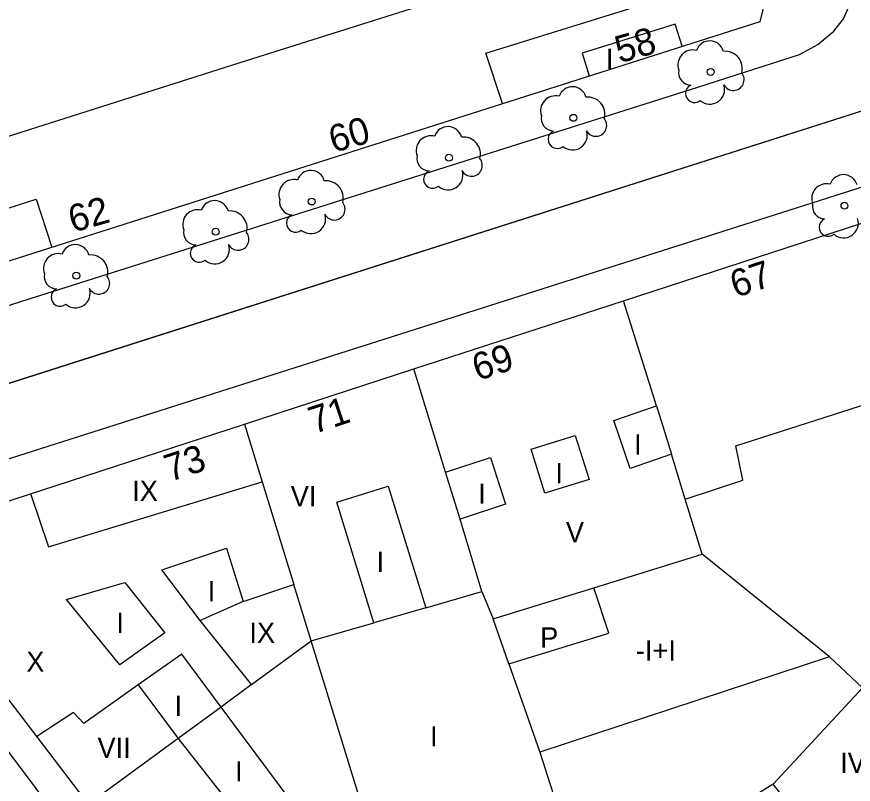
# Model space of a CAD drawing. Extents: x 282771 to 285132, y 4823109 to 4825496.
# Drawn here: x 284470.6 to 284532.5, y 4823601.7 to 4823658.4 of the extents above; entities that cross this region are included whole.
import ezdxf

# ---------------------------------------------------------------- set-up
doc = ezdxf.new("R2010")
doc.units = 0
for name, color, linetype in [('ACERA-BORDILLO', 7, 'Continuous'), ('ARBOL', 7, 'Continuous'), ('CALLE-EJE', 7, 'Continuous'), ('EDIFICIO', 7, 'Continuous'), ('INTERIOR-EDIFICIO', 7, 'Continuous'), ('MEDIANERA', 7, 'Continuous'), ('NUM-PORTAL', 7, 'Continuous'), ('SENAL-VIARIA', 7, 'Continuous'), ('TXT-ALTURA-EDIFICIO', 7, 'Continuous')]:
    doc.layers.add(name, color=color, linetype=linetype)

msp = doc.modelspace()

# ---------------------------------------------------------------- linework, layer by layer
at = {"layer": 'ACERA-BORDILLO'}
for points in [[(284451.151, 4823634.336), (284451.272, 4823634.018), (284451.426, 4823633.703), (284451.614, 4823633.394), (284451.836, 4823633.098), (284452.091, 4823632.819), (284452.376, 4823632.563), (284452.689, 4823632.335), (284453.26, 4823632.14), (284453.996, 4823632.14), (284455.106, 4823632.348), (284521.007, 4823653.205), (284528.539, 4823655.623), (284529.88, 4823656.358), (284531.059, 4823657.336), (284531.793, 4823658.253), (284532.238, 4823659.268)], [(284542.211, 4823648.706), (284462.932, 4823623.455)], [(284460.7, 4823616.465), (284475.796, 4823596.36), (284492.296, 4823575.26), (284508.276, 4823555.02), (284520.127, 4823540.961), (284520.306, 4823540.766), (284520.508, 4823540.583), (284520.732, 4823540.415), (284520.976, 4823540.265), (284521.239, 4823540.137), (284521.518, 4823540.033), (284521.808, 4823539.957), (284522.105, 4823539.911), (284522.406, 4823539.894), (284522.706, 4823539.908), (284523, 4823539.951), (284523.284, 4823540.021), (284523.554, 4823540.117), (284523.809, 4823540.235), (284524.044, 4823540.371), (284524.258, 4823540.523), (284546.958, 4823558.138)]]:
    msp.add_lwpolyline(points, dxfattribs=at)
at = {"layer": 'ARBOL'}
for centre in [(284521.964, 4823654.329), (284511.804, 4823650.939), (284502.604, 4823647.989), (284492.454, 4823644.749), (284531.854, 4823644.439), (284485.345, 4823642.519), (284475.045, 4823639.269)]:
    msp.add_circle(centre, 0.255, dxfattribs=at)
for centre, radius, start, end in [((284521.894, 4823655.588), 1.038, 15.64228, 161.38435), ((284520.634, 4823654.859), 1.097, 75.4318, 200.55608), ((284523.024, 4823654.589), 1.272, 345.03273, 95.79925), ((284520.524, 4823654.289), 0.935, 168.59898, 268.13236), ((284523.634, 4823653.759), 0.797, 208.96246, 38.99103), ((284511.734, 4823652.199), 1.038, 15.64228, 161.38435), ((284520.764, 4823652.739), 0.672, 113.73672, 309.4725), ((284521.904, 4823653.039), 1.086, 228.95447, 17.92796), ((284510.474, 4823651.469), 1.097, 75.4318, 200.55608), ((284512.864, 4823651.199), 1.272, 345.03273, 95.79925), ((284510.364, 4823650.899), 0.935, 168.59898, 268.13236), ((284513.474, 4823650.369), 0.797, 208.96246, 38.99103), ((284502.534, 4823649.249), 1.038, 15.64228, 161.38435), ((284510.604, 4823649.349), 0.672, 113.73672, 309.4725), ((284511.744, 4823649.649), 1.086, 228.95447, 17.92796), ((284501.274, 4823648.519), 1.097, 75.4318, 200.55608), ((284503.664, 4823648.249), 1.272, 345.03273, 95.79925), ((284501.164, 4823647.949), 0.935, 168.59898, 268.13236), ((284504.274, 4823647.419), 0.797, 208.96246, 38.99103), ((284492.384, 4823646.009), 1.038, 15.64228, 161.38435), ((284501.404, 4823646.399), 0.672, 113.73672, 309.4725), ((284502.544, 4823646.699), 1.086, 228.95447, 17.92796), ((284531.784, 4823645.699), 1.038, 15.64228, 161.38435), ((284491.124, 4823645.279), 1.097, 75.4318, 200.55608), ((284493.514, 4823645.009), 1.272, 345.03273, 95.79925), ((284530.524, 4823644.969), 1.097, 75.4318, 200.55608), ((284491.014, 4823644.709), 0.935, 168.59898, 268.13236), ((284485.275, 4823643.779), 1.038, 15.64228, 161.38435), ((284494.124, 4823644.179), 0.797, 208.96246, 38.99103), ((284530.414, 4823644.399), 0.935, 168.59898, 268.13236), ((284484.015, 4823643.049), 1.097, 75.4318, 200.55608), ((284486.405, 4823642.779), 1.272, 345.03273, 95.79925), ((284491.254, 4823643.159), 0.672, 113.73672, 309.4725), ((284492.394, 4823643.459), 1.086, 228.95447, 17.92796), ((284530.654, 4823642.849), 0.672, 113.73672, 309.4725), ((284531.794, 4823643.149), 1.086, 228.95447, 17.92796), ((284483.905, 4823642.479), 0.935, 168.59898, 268.13236), ((284487.015, 4823641.949), 0.797, 208.96246, 38.99103), ((284474.975, 4823640.529), 1.038, 15.64228, 161.38435), ((284484.145, 4823640.929), 0.672, 113.73672, 309.4725), ((284485.285, 4823641.229), 1.086, 228.95447, 17.92796), ((284473.715, 4823639.799), 1.097, 75.4318, 200.55608), ((284476.105, 4823639.529), 1.272, 345.03273, 95.79925), ((284473.605, 4823639.229), 0.935, 168.59898, 268.13236), ((284476.715, 4823638.699), 0.797, 208.96246, 38.99103), ((284473.845, 4823637.679), 0.672, 113.73672, 309.4725), ((284474.985, 4823637.979), 1.086, 228.95447, 17.92796)]:
    msp.add_arc(centre, radius, start, end, dxfattribs=at)
at = {"layer": 'CALLE-EJE'}
msp.add_lwpolyline([(284448.846, 4823624.555), (284547.201, 4823655.952)], dxfattribs=at)
at = {"layer": 'EDIFICIO'}
for points in [[(284398.535, 4823617.579), (284398.145, 4823618.559), (284397.645, 4823619.689), (284397.155, 4823620.679), (284396.605, 4823621.699), (284396.095, 4823622.579), (284395.505, 4823623.509), (284394.835, 4823624.489), (284394.175, 4823625.379), (284393.505, 4823626.209), (284392.755, 4823627.089), (284391.996, 4823627.909), (284391.446, 4823628.469), (284471.875, 4823715.938), (284527.104, 4823664.218), (284525.604, 4823658.048), (284398.535, 4823617.579)], [(284466.115, 4823621.349), (284487.485, 4823628.299), (284499.994, 4823632.369), (284515.504, 4823637.419), (284550.694, 4823648.859)], [(284545.104, 4823559.729), (284528.194, 4823546.33), (284524.219, 4823543.175), (284521.263, 4823543.51), (284513.564, 4823553.14), (284506.434, 4823562.059), (284498.254, 4823572.289), (284488.545, 4823584.439), (284475.955, 4823600.189), (284464.105, 4823615.669), (284463.655, 4823616.269), (284462.405, 4823617.959), (284462.625, 4823620.059), (284466.115, 4823621.349)], [(284533.664, 4823592.769), (284526.584, 4823601.679), (284519.324, 4823597.139), (284520.194, 4823596.039), (284528.244, 4823585.919), (284546.354, 4823563.189)]]:
    msp.add_lwpolyline(points, dxfattribs=at)
at = {"layer": 'INTERIOR-EDIFICIO'}
for points in [[(284431.065, 4823671.558), (284444.855, 4823658.858), (284446.695, 4823660.878), (284447.565, 4823660.088), (284457.195, 4823670.488), (284449.095, 4823677.728), (284467.345, 4823697.018), (284474.665, 4823690.298), (284479.855, 4823695.888), (284506.854, 4823671.218), (284501.724, 4823665.628), (284506.564, 4823661.158), (284503.814, 4823660.278), (284487.145, 4823654.998), (284467.725, 4823648.839), (284464.595, 4823658.698), (284451.275, 4823654.418), (284451.555, 4823653.518), (284448.735, 4823652.638), (284454.195, 4823635.309)], [(284519.844, 4823656.228), (284519.324, 4823657.858), (284512.454, 4823655.718), (284512.984, 4823654.039)], [(284496.654, 4823598.489), (284492.404, 4823612.269), (284497.054, 4823613.609), (284494.314, 4823622.519), (284498.114, 4823623.699), (284500.884, 4823614.719), (284505.044, 4823615.919), (284505.864, 4823613.889), (284513.324, 4823616.189), (284521.334, 4823618.689), (284520.084, 4823622.739), (284524.344, 4823624.159), (284523.824, 4823626.699), (284548.794, 4823634.699)], [(284515.994, 4823625.019), (284514.794, 4823628.569), (284517.95, 4823629.638), (284519.074, 4823626.059), (284515.994, 4823625.019)], [(284511.944, 4823627.459), (284512.964, 4823624.199), (284509.694, 4823623.179), (284508.674, 4823626.449), (284511.944, 4823627.459)], [(284503.424, 4823621.269), (284502.352, 4823624.738), (284505.674, 4823625.819), (284506.794, 4823622.369), (284503.424, 4823621.269)], [(284481.365, 4823617.529), (284486.155, 4823619.109), (284487.385, 4823615.169), (284484.205, 4823613.779), (284481.365, 4823617.529)], [(284481.585, 4823612.869), (284478.255, 4823610.489), (284474.325, 4823615.319), (284478.625, 4823616.589), (284481.585, 4823612.869)], [(284487.895, 4823598.279), (284490.925, 4823600.409), (284485.745, 4823607.369), (284482.845, 4823611.289), (284479.615, 4823609.009), (284482.566, 4823605.038), (284487.895, 4823598.279)], [(284533.194, 4823608.789), (284530.754, 4823611.079), (284509.324, 4823604.049), (284510.094, 4823601.649), (284512.744, 4823593.449), (284513.794, 4823591.399), (284515.374, 4823589.429), (284513.114, 4823587.639), (284514.893, 4823585.506), (284517.094, 4823587.229), (284519.174, 4823584.599), (284517.203, 4823582.737), (284519.744, 4823579.689), (284520.977, 4823580.593), (284523.844, 4823576.949), (284525.854, 4823578.699), (284527.704, 4823576.819), (284525.414, 4823574.949), (284529.874, 4823569.289), (284531.944, 4823570.899)]]:
    msp.add_lwpolyline(points, dxfattribs=at)
at = {"layer": 'MEDIANERA'}
for points in [[(284506.574, 4823651.999), (284505.324, 4823655.718), (284521.554, 4823660.768), (284522.854, 4823665.218), (284511.364, 4823676.038), (284512.814, 4823677.588)], [(284451.555, 4823653.518), (284455.945, 4823639.739), (284472.075, 4823644.919), (284473.245, 4823641.379)], [(284517.95, 4823629.638), (284515.504, 4823637.419)], [(284502.352, 4823624.738), (284499.994, 4823632.369)], [(284487.485, 4823628.299), (284488.795, 4823624.029)], [(284520.084, 4823622.739), (284519.074, 4823626.059)], [(284471.655, 4823623.159), (284472.985, 4823619.229), (284488.795, 4823624.029)], [(284488.795, 4823624.029), (284491.127, 4823616.43)], [(284505.044, 4823615.919), (284503.424, 4823621.269)], [(284530.754, 4823611.079), (284521.334, 4823618.689)], [(284487.385, 4823615.169), (284491.127, 4823616.43)], [(284488.005, 4823609.029), (284492.404, 4823612.269), (284491.127, 4823616.43)], [(284507.024, 4823610.579), (284514.434, 4823612.839), (284513.324, 4823616.189)], [(284500.884, 4823614.719), (284497.054, 4823613.609)], [(284488.005, 4823609.029), (284484.205, 4823613.779)], [(284507.024, 4823610.579), (284505.864, 4823613.889)], [(284526.584, 4823601.679), (284533.194, 4823608.789), (284537.074, 4823612.959), (284543.024, 4823603.769)], [(284507.024, 4823610.579), (284509.324, 4823604.049)], [(284479.615, 4823609.009), (284475.605, 4823606.169), (284474.845, 4823606.969), (284472.125, 4823605.199)], [(284488.005, 4823609.029), (284485.745, 4823607.369), (284482.566, 4823605.038), (284475.955, 4823600.189)]]:
    msp.add_lwpolyline(points, dxfattribs=at)
at = {"layer": 'SENAL-VIARIA'}
msp.add_lwpolyline([(284445.074, 4823623.351), (284554.363, 4823658.239)], dxfattribs=at)

# ---------------------------------------------------------------- texts
at = {"layer": 'NUM-PORTAL'}
for s, rotation, p in [('58', 15.92004, (284515.214, 4823654.963)), ('60', 15.92004, (284494.058, 4823648.339)), ('62', 15.92004, (284474.792, 4823642.439)), ('67', 18.25004, (284523.8, 4823637.618)), ('69', 18.25004, (284504.723, 4823631.469)), ('71', 18.25004, (284492.619, 4823627.548)), ('73', 18.25004, (284481.954, 4823624.015))]:
    msp.add_text(s, height=2, rotation=rotation, dxfattribs=at).set_placement(p)
at = {"layer": 'TXT-ALTURA-EDIFICIO'}
for s, p in [('I', (284514.214, 4823654.552)), ('I', (284516.293, 4823626.029)), ('I', (284510.473, 4823623.919)), ('IX', (284479.178, 4823622.609)), ('I', (284504.763, 4823622.399)), ('VI', (284490.905, 4823622.209)), ('V', (284511.255, 4823619.559)), ('I', (284497.253, 4823617.359)), ('I', (284484.763, 4823615.199)), ('I', (284478.004, 4823612.849)), ('IX', (284487.848, 4823612.119)), ('P', (284509.349, 4823611.769)), ('-I+I', (284516.431, 4823610.809)), ('X', (284471.348, 4823609.979)), ('I', (284482.314, 4823606.719)), ('I', (284501.203, 4823604.459)), ('VII', (284476.615, 4823603.609)), ('IV', (284531.535, 4823602.509)), ('I', (284486.783, 4823601.869))]:
    msp.add_text(s, height=1.5, rotation=0.00004, dxfattribs=at).set_placement(p)

doc.saveas('drawing.dxf')
